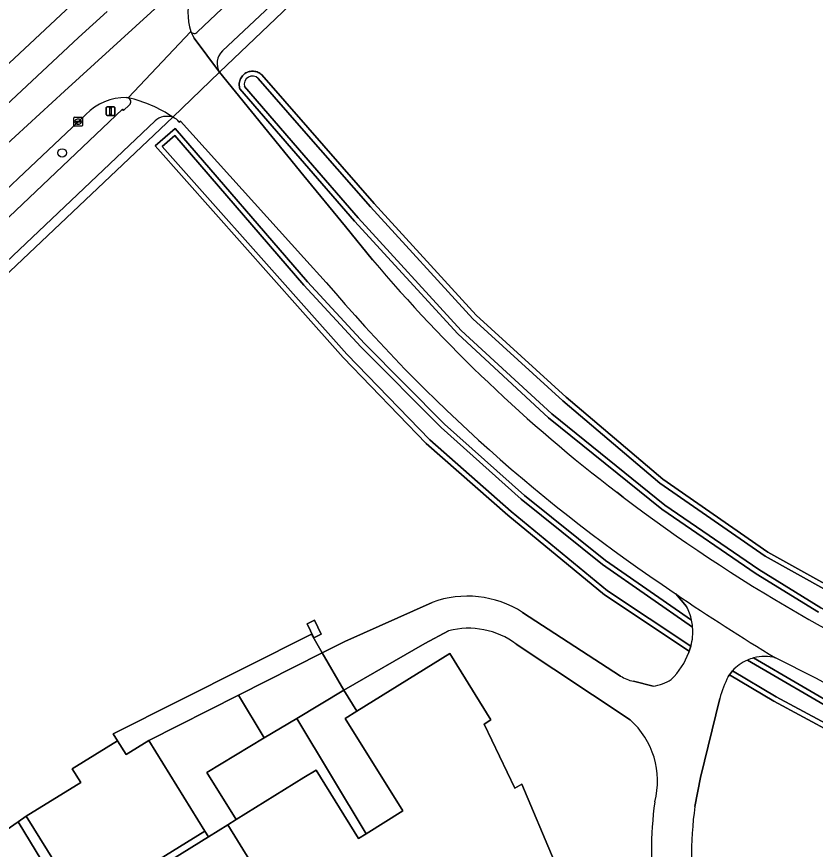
# Model space of a CAD drawing. Extents: x 158132 to 159664, y 385256 to 387218.
# Drawn here: x 158466.9 to 158558.9, y 386877.4 to 386973.2 of the extents above; entities that cross this region are included whole.
import ezdxf

# ---------------------------------------------------------------- set-up
doc = ezdxf.new("R2010")
doc.units = 0
for name, color, linetype in [('IMGEO_Berm_groen', 7, 'Continuous'), ('IMGEO_Boom', 7, 'Continuous'), ('IMGEO_Erf', 7, 'Continuous'), ('IMGEO_Fietspad_gesloten', 7, 'Continuous'), ('IMGEO_Gemengd_bos', 7, 'Continuous'), ('IMGEO_Grasland_overig', 7, 'Continuous'), ('IMGEO_Groenvoorziening', 7, 'Continuous'), ('IMGEO_Kolk', 7, 'Continuous'), ('IMGEO_Oever', 7, 'Continuous'), ('IMGEO_Opslagtank', 7, 'Continuous'), ('IMGEO_OVBaan_gesloten', 7, 'Continuous'), ('IMGEO_Pand', 7, 'Continuous'), ('IMGEO_Parkeervlak_open', 7, 'Continuous'), ('IMGEO_Rijbaan_lokaal_gesloten', 7, 'Continuous'), ('IMGEO_Rijbaan_regionaal_gesloten', 7, 'Continuous'), ('IMGEO_Verkeersbordpaal', 7, 'Continuous'), ('IMGEO_Voetpad_gesloten', 7, 'Continuous'), ('IMGEO_Voetpad_open', 7, 'Continuous'), ('IMGEO_Waterloop', 7, 'Continuous')]:
    doc.layers.add(name, color=color, linetype=linetype)

msp = doc.modelspace()

# ---------------------------------------------------------------- linework, layer by layer
at = {"layer": 'IMGEO_Berm_groen'}
for points in [[(158487.753, 386971.454), (158498.335, 386981.535), (158500, 386983.039), (158504.237, 386986.878), (158510.923, 386992.626), (158511.891, 386993.458), (158520.067, 387000)], [(158479.77, 386963.869), (158479.583, 386963.909)], [(158474.896, 386961.947), (158474.006, 386961.128), (158459.449, 386947.387), (158446.35, 386934.992), (158441.983, 386930.871), (158443.742, 386928.997), (158479.106, 386962.549)], [(158479.106, 386962.549), (158479.24, 386962.418), (158479.926, 386963.051)]]:
    msp.add_lwpolyline(points, dxfattribs=at)
for centre, radius, start, end in [((158494.03, 386973.628), 7.38, 127.27202, 196.70734), ((158487.377, 386971.776), 0.495, 213.05855, 319.41908), ((158479.488, 386957.556), 6.354, 89.14501, 136.28381), ((158479.576, 386963.408), 0.5, 314.4539, 67.14044)]:
    msp.add_arc(centre, radius, start, end, dxfattribs=at)
at = {"layer": 'IMGEO_Boom'}
msp.add_circle((158472.171, 386957.527), 0.489, dxfattribs=at)
at = {"layer": 'IMGEO_Erf'}
msp.add_lwpolyline([(158499.19, 386892.437), (158495.424, 386890.181), (158488.818, 386886.222), (158492.194, 386880.777), (158500, 386885.617), (158501.392, 386886.48), (158506.267, 386878.619), (158507.144, 386879.163)], close=True, dxfattribs=at)
at = {"layer": 'IMGEO_Fietspad_gesloten'}
for points in [[(158490.608, 386969.265), (158499.211, 386977.385), (158500, 386978.134), (158506.548, 386984.134), (158513.131, 386989.793), (158514.127, 386990.649), (158525.945, 387000), (158529.924, 387003.032), (158546.099, 387014.697), (158573.791, 387032.697), (158595.958, 387046.323), (158640.944, 387072.387), (158675.022, 387091.93), (158709.569, 387111.62)], [(158527.735, 387005.892), (158520.067, 387000), (158511.891, 386993.458), (158510.923, 386992.626), (158504.237, 386986.878), (158500, 386983.039), (158498.335, 386981.535), (158487.753, 386971.454)], [(158486.962, 386971.506), (158487.366, 386970.73), (158490.266, 386966.826)], [(158479.926, 386963.051), (158479.24, 386962.418), (158479.106, 386962.549), (158443.742, 386928.997), (158411.32, 386898.202), (158393.014, 386880.81)], [(158364.204, 386848.569), (158413.601, 386895.545), (158482.856, 386961.221)]]:
    msp.add_lwpolyline(points, dxfattribs=at)
for centre, radius, start, end in [((158487.377, 386971.776), 0.495, 213.05855, 319.41908), ((158492.012, 386967.825), 2.011, 134.26206, 209.77384), ((158476.713, 386949.861), 14.338, 55.18325, 77.68815), ((158479.576, 386963.408), 0.5, 314.4539, 67.14044), ((158484.225, 386959.7), 2.046, 70.76402, 131.98526)]:
    msp.add_arc(centre, radius, start, end, dxfattribs=at)
at = {"layer": 'IMGEO_Gemengd_bos'}
for points in [[(158484.899, 386961.632), (158414.28, 386894.81), (158364.996, 386847.739), (158353.626, 386830.335), (158352.936, 386828.869), (158345.353, 386816.876), (158334.612, 386799.008), (158326.456, 386784.3), (158312.425, 386757.541), (158308.916, 386750), (158297.101, 386724.536), (158284.405, 386694.182), (158276.641, 386675.619), (158267.448, 386652.131), (158257.822, 386629.602), (158248.717, 386612.814), (158244.396, 386604.736), (158234.281, 386586.759), (158305.908, 386500)], [(158502.56, 386942.614), (158500, 386945.449), (158485.787, 386961.186), (158485.623, 386961.056)], [(158544.292, 386900.037), (158544.344, 386900.188), (158534.606, 386906.661), (158523.479, 386915.824), (158514.079, 386924.069), (158504.522, 386933.97), (158499.573, 386939.542), (158482.878, 386958.34), (158485.191, 386960.323), (158500.426, 386942.705), (158506.975, 386935.602), (158516.185, 386926.324), (158525.374, 386918.09), (158534.704, 386910.598), (158544.619, 386903.73)], [(158544.046, 386905.308), (158542.801, 386906.761), (158542.706, 386906.828), (158542.61, 386906.895)], [(158357.846, 386741.184), (158369.81, 386745.156), (158383.657, 386750), (158412.171, 386759.975), (158418.535, 386762.109), (158408.094, 386792.273), (158405.756, 386799.458), (158486.517, 386827.494), (158458.512, 386874.593), (158467.121, 386880.528), (158468.04, 386881.162), (158474.303, 386885.046), (158473.334, 386886.61), (158478.552, 386889.845), (158478.05, 386890.654), (158500.86, 386902.127), (158502.096, 386899.985), (158504.702, 386901.302), (158514.744, 386905.783)], [(158525.149, 386904.642), (158536.44, 386897.307)], [(158537.916, 386896.724), (158540.198, 386896.144)]]:
    msp.add_lwpolyline(points, dxfattribs=at)
msp.add_lwpolyline([(158500.374, 386903.322), (158501.205, 386903.738), (158501.99, 386902.122), (158501.149, 386901.706)], close=True, dxfattribs=at)
for centre, radius, start, end in [((158484.487, 386960.371), 1.327, 31.09313, 71.89675), ((158650.032, 387067.654), 193.347, 220.29442, 236.24858), ((158518.802, 386894.773), 11.734, 57.25249, 110.23154), ((158538.492, 386902.398), 6.27, 12.26316, 27.65057), ((158536.849, 386902.648), 7.887, 313.48388, 340.67052), ((158538.587, 386900.582), 3.916, 236.7548, 260.1385), ((158539.601, 386900.89), 4.783, 277.16576, 304.01276)]:
    msp.add_arc(centre, radius, start, end, dxfattribs=at)
at = {"layer": 'IMGEO_Grasland_overig'}
msp.add_lwpolyline([(158520.096, 386832.62), (158517.699, 386831.148), (158509.137, 386845.084), (158521.706, 386852.877), (158519.657, 386856.182), (158500, 386843.993), (158492.265, 386839.197), (158487.236, 386847.306), (158500, 386855.221), (158505.024, 386858.336), (158500, 386866.438), (158498.985, 386868.075), (158481.197, 386857.045), (158476.17, 386865.153), (158493.787, 386876.077), (158491.24, 386880.185), (158489.028, 386878.814), (158473.867, 386869.413), (158467.121, 386880.528), (158458.512, 386874.593), (158486.517, 386827.494), (158405.756, 386799.458)], dxfattribs=at)
at = {"layer": 'IMGEO_Groenvoorziening'}
for points in [[(158500, 386976.111), (158490.266, 386966.826), (158500, 386954.91), (158504.777, 386949.062), (158507.896, 386945.218)], [(158559.214, 386904.652), (158552.039, 386909.091), (158541.188, 386916.518), (158528.16, 386927.047), (158517.706, 386936.69), (158505.816, 386949.686), (158499.568, 386956.901), (158492.631, 386964.912), (158492.594, 386965.039), (158492.568, 386965.168), (158492.554, 386965.299), (158492.55, 386965.431), (158492.558, 386965.563), (158492.577, 386965.694), (158492.608, 386965.822), (158492.649, 386965.948), (158492.701, 386966.069), (158492.763, 386966.185), (158492.835, 386966.296), (158492.916, 386966.4), (158493.006, 386966.497), (158493.104, 386966.586), (158493.209, 386966.666), (158493.32, 386966.736), (158493.437, 386966.797), (158493.559, 386966.848), (158493.685, 386966.888), (158493.814, 386966.916), (158493.945, 386966.934), (158494.077, 386966.941), (158494.209, 386966.936), (158494.34, 386966.919), (158494.469, 386966.892), (158494.595, 386966.853), (158494.718, 386966.804), (158494.835, 386966.745), (158494.948, 386966.675), (158495.054, 386966.596), (158495.152, 386966.509), (158500.43, 386960.467), (158508.084, 386951.703), (158519.827, 386938.848), (158530.181, 386929.417), (158541.303, 386919.971), (158553.377, 386911.584), (158567.534, 386903.713)], [(158536, 386918.473), (158536.753, 386917.894)], [(158516.648, 386902.51), (158513.907, 386901.053), (158504.582, 386895.674), (158506.079, 386893.259), (158516.783, 386899.896), (158521.521, 386892.256), (158520.735, 386891.762), (158524.255, 386884.415), (158525.078, 386884.852), (158528.793, 386876.023), (158538.793, 386859.897), (158539.41, 386858.901), (158542.633, 386860.9)], [(158537.543, 386892.275), (158524.44, 386900.983)], [(158551.76, 386899.398), (158562.26, 386893.262), (158570.789, 386889.389), (158569.193, 386886.589), (158560.893, 386890.753), (158554.066, 386894.413), (158548.963, 386897.433), (158548.838, 386897.267)], [(158547.869, 386894.733), (158545.657, 386885.641), (158544.993, 386882.309)]]:
    msp.add_lwpolyline(points, dxfattribs=at)
for centre, radius, start, end in [((158645.108, 387061.263), 179.704, 220.22252, 232.61615), ((158654.048, 387072.787), 194.293, 232.86476, 247.07042), ((158518.965, 386893.689), 9.12, 53.10624, 104.71826), ((158553.029, 386894.54), 5.021, 75.59283, 104.63472), ((158290.06, 386372.236), 589.675, 61.765599, 63.379786), ((158558.819, 386891.998), 11.286, 152.17028, 165.97607), ((158531.289, 386885.247), 9.407, 345.09651, 48.33425), ((158579.507, 386877.307), 39.515, 171.96797, 188.68056), ((158587.421, 386876.531), 42.82, 172.2445, 180.50667)]:
    msp.add_arc(centre, radius, start, end, dxfattribs=at)
at = {"layer": 'IMGEO_Kolk'}
for p, q in [((158473.505, 386960.702), (158473.505, 386961.554)), ((158473.58, 386961.628), (158474.432, 386961.628)), ((158474.506, 386961.554), (158474.506, 386960.702)), ((158474.432, 386960.628), (158473.58, 386960.628)), ((158473.764, 386961.122), (158473.764, 386961.134)), ((158474.202, 386961.085), (158473.804, 386961.085)), ((158473.807, 386961.171), (158474.205, 386961.171)), ((158474.016, 386960.848), (158473.991, 386960.848)), ((158473.993, 386961.408), (158474.018, 386961.408)), ((158474.248, 386961.134), (158474.248, 386961.122))]:
    msp.add_line(p, q, dxfattribs=at)
for points in [[(158473.505, 386960.702), (158473.505, 386961.554)], [(158473.58, 386961.628), (158474.432, 386961.628)], [(158474.506, 386961.554), (158474.506, 386960.702)], [(158474.432, 386960.628), (158473.58, 386960.628)]]:
    msp.add_lwpolyline(points, dxfattribs=at)
for centre, radius, start, end in [((158473.582, 386961.552), 0.0765, 91.55205, 178.44795), ((158473.582, 386961.552), 0.0765, 91.55205, 178.44795), ((158474.43, 386961.552), 0.0765, 1.55205, 88.44795), ((158474.43, 386961.552), 0.0765, 1.55205, 88.44795), ((158473.582, 386960.704), 0.0765, 181.55205, 268.44795), ((158473.582, 386960.704), 0.0765, 181.55205, 268.44795), ((158473.804, 386961.131), 0.0403, 85.87752, 175.75265), ((158473.801, 386961.121), 0.0366, 178.93798, 274.71019), ((158474.205, 386961.128), 0.043, 264.86636, 352.45326), ((158474.209, 386961.133), 0.0386, 1.73085, 96.63898), ((158474.43, 386960.704), 0.0765, 271.55205, 358.44795), ((158474.43, 386960.704), 0.0765, 271.55205, 358.44795)]:
    msp.add_arc(centre, radius, start, end, dxfattribs=at)
for centre, major_axis, ratio, start_param, end_param in [((158473.992, 386961.128), (-0.387, 0.002), 0.722429, 4.712389, 7.853982), ((158474.017, 386961.128), (-0.39, 0.002), 0.717154, 1.570796, 4.712389)]:
    msp.add_ellipse(centre, major_axis=major_axis, ratio=ratio, start_param=start_param, end_param=end_param, dxfattribs=at)
at = {"layer": 'IMGEO_Oever'}
for points in [[(158567.534, 386903.713), (158553.377, 386911.584), (158541.303, 386919.971), (158530.181, 386929.417), (158519.827, 386938.848), (158508.084, 386951.703), (158500.43, 386960.467), (158495.152, 386966.509), (158495.054, 386966.596), (158494.948, 386966.675), (158494.835, 386966.745), (158494.718, 386966.804), (158494.595, 386966.853), (158494.469, 386966.892), (158494.34, 386966.919), (158494.209, 386966.936), (158494.077, 386966.941), (158493.945, 386966.934), (158493.814, 386966.916), (158493.685, 386966.888), (158493.559, 386966.848), (158493.437, 386966.797), (158493.32, 386966.736), (158493.209, 386966.666), (158493.104, 386966.586), (158493.006, 386966.497), (158492.916, 386966.4), (158492.835, 386966.296), (158492.763, 386966.185), (158492.701, 386966.069), (158492.649, 386965.948), (158492.608, 386965.822), (158492.577, 386965.694), (158492.558, 386965.563), (158492.55, 386965.431), (158492.554, 386965.299), (158492.568, 386965.168), (158492.594, 386965.039), (158492.631, 386964.912), (158499.568, 386956.901), (158505.816, 386949.686), (158517.706, 386936.69), (158528.16, 386927.047), (158541.188, 386916.518), (158552.039, 386909.091), (158559.214, 386904.652)], [(158494.74, 386966.113), (158500, 386960.091), (158507.658, 386951.323), (158519.423, 386938.444), (158529.804, 386928.988), (158540.955, 386919.518), (158553.075, 386911.099), (158567.276, 386903.203), (158576.341, 386899.063), (158619.646, 386880.206), (158619.244, 386879.388), (158618.84, 386878.567), (158598.107, 386887.302)], [(158598.107, 386887.302), (158575.725, 386897.263), (158559.49, 386905.153), (158552.351, 386909.57), (158541.529, 386916.976), (158528.533, 386927.479), (158518.111, 386937.093), (158506.242, 386950.066), (158500, 386957.275), (158493.145, 386965.191)], [(158544.619, 386903.73), (158534.704, 386910.598), (158525.374, 386918.09), (158516.185, 386926.324), (158506.975, 386935.602), (158500.426, 386942.705), (158485.191, 386960.323), (158482.878, 386958.34), (158499.573, 386939.542), (158504.522, 386933.97), (158514.079, 386924.069), (158523.479, 386915.824), (158534.606, 386906.661), (158544.344, 386900.188), (158544.536, 386900.746), (158534.946, 386907.12)], [(158534.946, 386907.12), (158523.849, 386916.259), (158514.473, 386924.483), (158504.941, 386934.358), (158500, 386939.921), (158483.691, 386958.285), (158485.131, 386959.52), (158500, 386942.325), (158506.562, 386935.207), (158515.792, 386925.91), (158525.005, 386917.655), (158534.362, 386910.14), (158544.736, 386902.954)], [(158561.156, 386891.26), (158554.346, 386894.91), (158549.309, 386897.892), (158548.963, 386897.433), (158554.066, 386894.413), (158560.893, 386890.753), (158569.193, 386886.589), (158570.789, 386889.389), (158562.26, 386893.262), (158551.76, 386899.398)], [(158551.047, 386899.153), (158561.997, 386892.754), (158569.983, 386889.128), (158568.965, 386887.342), (158561.156, 386891.26)]]:
    msp.add_lwpolyline(points, dxfattribs=at)
for centre, radius, start, end in [((158494.085, 386965.406), 0.964, 47.20301, 192.85766), ((158538.67, 386902.436), 6.088, 4.87861, 12.26957), ((158553.024, 386894.56), 5, 104.64007, 113.28727)]:
    msp.add_arc(centre, radius, start, end, dxfattribs=at)
at = {"layer": 'IMGEO_Opslagtank'}
msp.add_lwpolyline([(158500.374, 386903.322), (158501.149, 386901.706), (158501.99, 386902.122), (158501.205, 386903.738)], close=True, dxfattribs=at)
at = {"layer": 'IMGEO_OVBaan_gesloten'}
for points in [[(158489.561, 386979.5), (158489.504, 386979.467), (158484.088, 386975.291), (158472.438, 386964.634), (158462.462, 386955.509), (158440.122, 386934.533), (158426.743, 386921.852), (158413.527, 386909.102), (158390.214, 386885.587), (158390.968, 386884.727), (158394.891, 386887.697), (158402.682, 386893.658), (158403.648, 386894.416)], [(158479.583, 386963.909), (158479.77, 386963.869), (158486.962, 386971.506)], [(158446.35, 386934.992), (158459.449, 386947.387), (158474.006, 386961.128), (158474.896, 386961.947)]]:
    msp.add_lwpolyline(points, dxfattribs=at)
for centre, radius, start, end in [((158494.03, 386973.628), 7.38, 127.27202, 196.70734), ((158479.488, 386957.556), 6.354, 89.14501, 136.28381)]:
    msp.add_arc(centre, radius, start, end, dxfattribs=at)
at = {"layer": 'IMGEO_Pand'}
msp.add_lwpolyline([(158528.793, 386876.023), (158525.078, 386884.852), (158524.255, 386884.415), (158520.735, 386891.762), (158521.521, 386892.256), (158516.783, 386899.896), (158506.079, 386893.259), (158504.753, 386892.437), (158511.362, 386881.778), (158507.144, 386879.163), (158506.267, 386878.619), (158501.392, 386886.48), (158500, 386885.617), (158492.194, 386880.777), (158491.24, 386880.185), (158493.787, 386876.077)], dxfattribs=at)
msp.add_lwpolyline([(158482.131, 386889.899), (158479.522, 386888.282), (158478.552, 386889.845), (158473.334, 386886.61), (158474.303, 386885.046), (158468.04, 386881.162), (158474.511, 386870.726), (158488.602, 386879.463)], close=True, dxfattribs=at)
at = {"layer": 'IMGEO_Parkeervlak_open'}
msp.add_lwpolyline([(158502.096, 386899.985), (158500.86, 386902.127), (158478.05, 386890.654), (158478.552, 386889.845), (158479.522, 386888.282), (158482.131, 386889.899), (158492.465, 386895.12)], close=True, dxfattribs=at)
at = {"layer": 'IMGEO_Rijbaan_lokaal_gesloten'}
for points in [[(158486.962, 386971.506), (158479.77, 386963.869)], [(158484.899, 386961.632), (158490.266, 386966.826), (158487.366, 386970.73), (158486.962, 386971.506)], [(158507.896, 386945.218), (158504.777, 386949.062), (158500, 386954.91), (158490.266, 386966.826), (158484.899, 386961.632)], [(158485.623, 386961.056), (158485.787, 386961.186), (158500, 386945.449), (158502.56, 386942.614)], [(158536.753, 386917.894), (158536, 386918.473)], [(158542.61, 386906.895), (158542.706, 386906.828), (158542.801, 386906.761)], [(158542.801, 386906.761), (158544.046, 386905.308)], [(158514.744, 386905.783), (158504.702, 386901.302), (158502.096, 386899.985), (158504.582, 386895.674), (158513.907, 386901.053), (158516.648, 386902.51)], [(158536.44, 386897.307), (158525.149, 386904.642)], [(158524.44, 386900.983), (158537.543, 386892.275)], [(158544.536, 386900.746), (158544.344, 386900.188), (158544.292, 386900.037)], [(158548.838, 386897.267), (158548.963, 386897.433), (158549.309, 386897.892)], [(158540.198, 386896.144), (158537.916, 386896.724)], [(158544.993, 386882.309), (158545.657, 386885.641), (158547.869, 386894.733)]]:
    msp.add_lwpolyline(points, dxfattribs=at)
msp.add_lwpolyline([(158502.096, 386899.985), (158492.465, 386895.12), (158495.424, 386890.181), (158499.19, 386892.437), (158504.582, 386895.674)], close=True, dxfattribs=at)
for centre, radius, start, end in [((158476.713, 386949.861), 14.338, 55.18325, 77.68815), ((158484.487, 386960.371), 1.327, 31.09313, 71.89675), ((158645.108, 387061.263), 179.704, 220.22252, 232.61615), ((158650.032, 387067.654), 193.347, 220.29442, 236.24858), ((158654.048, 387072.787), 194.293, 232.86476, 247.07042), ((158518.802, 386894.773), 11.734, 57.25249, 110.23154), ((158685.496, 387116.707), 253.849, 235.797, 238.87447), ((158685.496, 387116.707), 253.849, 235.797, 238.87447), ((158538.492, 386902.398), 6.27, 12.26316, 27.65057), ((158538.67, 386902.436), 6.088, 4.87861, 12.26957), ((158518.965, 386893.689), 9.12, 53.10624, 104.71826), ((158538.53, 386902.403), 6.23, 344.57553, 5.07305), ((158536.849, 386902.648), 7.887, 313.48388, 340.67052), ((158553.024, 386894.56), 5, 104.64007, 113.28727), ((158553.029, 386894.54), 5.021, 75.59283, 104.63472), ((158290.06, 386372.236), 589.675, 61.765599, 63.379786), ((158553.051, 386894.563), 5.009, 113.58502, 138.34025), ((158538.587, 386900.582), 3.916, 236.7548, 260.1385), ((158558.819, 386891.998), 11.286, 152.17028, 165.97607), ((158539.601, 386900.89), 4.783, 277.16576, 304.01276), ((158531.289, 386885.247), 9.407, 345.09651, 48.33425), ((158579.507, 386877.307), 39.515, 171.96797, 188.68056), ((158587.421, 386876.531), 42.82, 172.2445, 180.50667)]:
    msp.add_arc(centre, radius, start, end, dxfattribs=at)
at = {"layer": 'IMGEO_Rijbaan_regionaal_gesloten'}
for points in [[(158410.927, 386920.628), (158397.771, 386902.985), (158396.074, 386900.981), (158413.651, 386918.356), (158455.958, 386958.418), (158472.591, 386973.964), (158481.703, 386982.323)], [(158477.338, 386973.816), (158474.038, 386970.817), (158458.566, 386956.347), (158449.5, 386947.868), (158432.355, 386931.617), (158423.441, 386923.167), (158413.031, 386913.162), (158402.684, 386902.782), (158396.042, 386896.016), (158388.135, 386887.962), (158390.214, 386885.587), (158413.527, 386909.102), (158426.743, 386921.852), (158440.122, 386934.533), (158462.462, 386955.509), (158472.438, 386964.634), (158484.088, 386975.291)], [(158472.591, 386973.964), (158455.958, 386958.418), (158413.651, 386918.356), (158396.074, 386900.981), (158395.825, 386900.687), (158385.874, 386890.545), (158388.135, 386887.962), (158396.042, 386896.016), (158402.684, 386902.782), (158413.031, 386913.162), (158423.441, 386923.167), (158432.355, 386931.617), (158449.5, 386947.868), (158458.566, 386956.347), (158474.038, 386970.817), (158477.338, 386973.816)]]:
    msp.add_lwpolyline(points, dxfattribs=at)
at = {"layer": 'IMGEO_Verkeersbordpaal'}
for p, q in [((158477.247, 386961.944), (158477.247, 386962.744)), ((158477.247, 386962.744), (158477.247, 386961.944)), ((158477.347, 386962.844), (158478.137, 386962.844)), ((158478.137, 386962.844), (158477.347, 386962.844)), ((158478.237, 386962.744), (158478.237, 386961.944)), ((158478.237, 386961.944), (158478.237, 386962.744)), ((158478.137, 386961.844), (158477.347, 386961.844)), ((158477.347, 386961.844), (158478.137, 386961.844))]:
    msp.add_line(p, q, dxfattribs=at)
msp.add_lwpolyline([(158477.667, 386962.719), (158477.817, 386962.719), (158477.817, 386961.969), (158477.667, 386961.969), (158477.667, 386962.719)], dxfattribs=at)
for centre, start, end in [((158477.347, 386962.744), 90, 180), ((158477.347, 386962.744), 90, 180), ((158478.137, 386962.744), 0, 90), ((158478.137, 386962.744), 360, 90), ((158477.347, 386961.944), 180, 270), ((158477.347, 386961.944), 180, 270), ((158478.137, 386961.944), 270, 0), ((158478.137, 386961.944), 270, 0)]:
    msp.add_arc(centre, 0.1, start, end, dxfattribs=at)
at = {"layer": 'IMGEO_Voetpad_gesloten'}
for points in [[(158774.247, 387147.156), (158777.849, 387149.117), (158796.652, 387159.485), (158826.074, 387175.671), (158824.96, 387177.231), (158823.804, 387176.598), (158776.889, 387150.893), (158732.48, 387123.894), (158722.886, 387118.521), (158715.758, 387114.904), (158709.569, 387111.62), (158675.022, 387091.93), (158640.944, 387072.387), (158595.958, 387046.323), (158573.791, 387032.697), (158546.099, 387014.697), (158529.924, 387003.032), (158525.945, 387000), (158514.127, 386990.649), (158513.131, 386989.793), (158506.548, 386984.134), (158500, 386978.134), (158499.211, 386977.385), (158490.608, 386969.265)], [(158490.266, 386966.826), (158500, 386976.111), (158500.231, 386976.331), (158507.529, 386983.023), (158514.053, 386988.611), (158515.068, 386989.481), (158528.384, 387000), (158530.815, 387001.855), (158546.88, 387013.42), (158565.976, 387025.844), (158566.368, 387026.099), (158567.917, 387027.106), (158572.64, 387030.179), (158574.561, 387031.328), (158596.687, 387045.001), (158644.089, 387072.48), (158644.611, 387071.596), (158658.366, 387079.32), (158658.738, 387078.625), (158659.554, 387079.092), (158659.165, 387079.773), (158676.28, 387089.711), (158679.065, 387091.306), (158713.234, 387110.714)]]:
    msp.add_lwpolyline(points, dxfattribs=at)
msp.add_arc((158492.012, 386967.825), 2.011, 134.26206, 209.77384, dxfattribs=at)
at = {"layer": 'IMGEO_Voetpad_open'}
for points in [[(158364.464, 386847.231), (158364.996, 386847.739), (158414.28, 386894.81), (158484.899, 386961.632)], [(158482.856, 386961.221), (158413.601, 386895.545), (158364.204, 386848.569), (158363.571, 386847.967), (158348.872, 386834.387), (158333.873, 386821.194), (158317.908, 386807.551), (158302.733, 386794.486), (158287.876, 386781.076), (158273.421, 386767.226), (158255.974, 386750), (158245.865, 386740.019), (158229.826, 386724.184), (158213.448, 386707.994), (158195.641, 386690.413), (158177.831, 386672.791), (158166.929, 386661.928), (158167.716, 386660.977), (158170.257, 386663.703), (158172.433, 386665.825), (158246.599, 386739.147), (158257.577, 386750), (158272.382, 386764.636), (158274.161, 386766.416)]]:
    msp.add_lwpolyline(points, dxfattribs=at)
for points in [[(158504.753, 386892.437), (158506.079, 386893.259), (158504.582, 386895.674), (158499.19, 386892.437), (158507.144, 386879.163), (158511.362, 386881.778)], [(158495.424, 386890.181), (158492.465, 386895.12), (158482.131, 386889.899), (158488.602, 386879.463), (158489.028, 386878.814), (158491.24, 386880.185), (158492.194, 386880.777), (158488.818, 386886.222)], [(158489.028, 386878.814), (158488.602, 386879.463), (158474.511, 386870.726), (158468.04, 386881.162), (158467.121, 386880.528), (158473.867, 386869.413)]]:
    msp.add_lwpolyline(points, close=True, dxfattribs=at)
msp.add_arc((158484.225, 386959.7), 2.046, 70.76402, 131.98526, dxfattribs=at)
at = {"layer": 'IMGEO_Waterloop'}
for points in [[(158493.145, 386965.191), (158500, 386957.275), (158506.242, 386950.066), (158518.111, 386937.093), (158528.533, 386927.479), (158541.529, 386916.976), (158552.351, 386909.57), (158559.49, 386905.153), (158575.725, 386897.263), (158598.107, 386887.302), (158618.84, 386878.567), (158619.244, 386879.388), (158619.646, 386880.206), (158576.341, 386899.063), (158567.276, 386903.203), (158553.075, 386911.099), (158540.955, 386919.518), (158529.804, 386928.988), (158519.423, 386938.444), (158507.658, 386951.323), (158500, 386960.091), (158494.74, 386966.113)], [(158544.736, 386902.954), (158534.362, 386910.14), (158525.005, 386917.655), (158515.792, 386925.91), (158506.562, 386935.207), (158500, 386942.325), (158485.131, 386959.52), (158483.691, 386958.285), (158500, 386939.921), (158504.941, 386934.358), (158514.473, 386924.483), (158523.849, 386916.259), (158534.946, 386907.12), (158544.536, 386900.746)], [(158561.997, 386892.754), (158551.047, 386899.153)], [(158549.309, 386897.892), (158554.346, 386894.91), (158561.156, 386891.26), (158568.965, 386887.342), (158569.983, 386889.128), (158561.997, 386892.754)]]:
    msp.add_lwpolyline(points, dxfattribs=at)
for centre, radius, start, end in [((158494.085, 386965.406), 0.964, 47.20301, 192.85766), ((158538.53, 386902.403), 6.23, 344.57553, 5.07305), ((158553.051, 386894.563), 5.009, 113.58502, 138.34025)]:
    msp.add_arc(centre, radius, start, end, dxfattribs=at)

doc.saveas('drawing.dxf')
